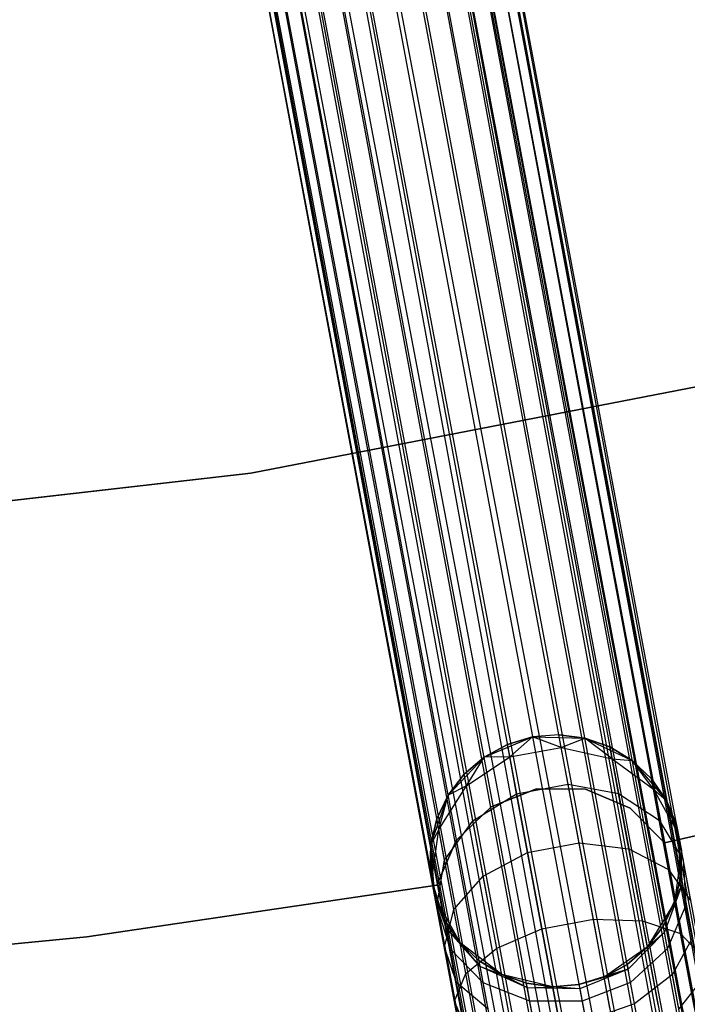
# Model space of a CAD drawing. Extents: x -189 to 189, y -189 to 189.
# Tile 350 of 591: x 6.88 to 12.18, y -60.55 to -52.74. Entities that reach past the tile are written whole.
import ezdxf

# ---------------------------------------------------------------- set-up
doc = ezdxf.new("R2010")
doc.units = 0
doc.header["$LTSCALE"] = 25.4
doc.layers.get('0').update_dxf_attribs({"linetype": 'CONTINUOUS'})

# ---------------------------------------------------------------- blocks, each defined once
blk = doc.blocks.new('CAMELEON-KENAI-C-12244_STL')
at = {"color": 0}
for p, q in [((8.8274, -42.3487, -9), (31.8405, -165.4578, -9)), ((8.8274, -42.3487, -9), (31.8405, -165.4578, -9)), ((31.924, -165.4422, -9.809), (8.8274, -42.3487, -10)), ((31.924, -165.4422, -9.809), (8.8274, -42.3487, -10)), ((31.8405, -165.4578, -9), (8.911, -42.3331, -9.191)), ((31.8405, -165.4578, -9), (8.911, -42.3331, -9.191)), ((31.9668, -165.4342, -9.3955), (8.911, -42.3331, -9.809)), ((31.9668, -165.4342, -9.3955), (8.911, -42.3331, -9.809)), ((31.924, -165.4422, -9.809), (8.911, -42.3331, -9.809)), ((31.924, -165.4422, -9.809), (8.911, -42.3331, -9.809)), ((31.9668, -165.4342, -9.3955), (8.9537, -42.3251, -9.3955)), ((31.9668, -165.4342, -9.3955), (8.9537, -42.3251, -9.6045)), ((31.8405, -165.4578, -9), (8.9537, -42.3251, -9.3955)), ((31.8405, -165.4578, -9), (8.9537, -42.3251, -9.3955)), ((31.9668, -165.4342, -9.3955), (8.9537, -42.3251, -9.3955)), ((31.9668, -165.4342, -9.3955), (8.9537, -42.3251, -9.6045)), ((8.3759, -42.4331, -8.5864), (31.1936, -165.5788, -8.5219)), ((8.3759, -42.4331, -8.5864), (31.1936, -165.5788, -8.5219)), ((31.389, -165.5422, -10.4135), (8.3759, -42.4331, -10.4135)), ((31.389, -165.5422, -10.4135), (8.3759, -42.4331, -10.4135)), ((8.5539, -42.3998, -8.691), (31.567, -165.509, -8.691)), ((8.5539, -42.3998, -8.691), (31.567, -165.509, -8.691)), ((8.5539, -42.3998, -8.691), (31.1936, -165.5788, -8.5219)), ((8.5539, -42.3998, -8.691), (31.1936, -165.5788, -8.5219)), ((31.7197, -165.4804, -10.1691), (8.5539, -42.3998, -10.309)), ((31.7197, -165.4804, -10.1691), (8.5539, -42.3998, -10.309)), ((31.389, -165.5422, -10.4135), (8.5539, -42.3998, -10.309)), ((31.389, -165.5422, -10.4135), (8.5539, -42.3998, -10.309)), ((8.7066, -42.3713, -8.8309), (31.8405, -165.4578, -9)), ((8.7066, -42.3713, -8.8309), (31.8405, -165.4578, -9)), ((8.7066, -42.3713, -8.8309), (31.567, -165.509, -8.691)), ((8.7066, -42.3713, -8.8309), (31.567, -165.509, -8.691)), ((31.924, -165.4422, -9.809), (8.7066, -42.3713, -10.1691)), ((31.924, -165.4422, -9.809), (8.7066, -42.3713, -10.1691)), ((31.7197, -165.4804, -10.1691), (8.7066, -42.3713, -10.1691)), ((31.7197, -165.4804, -10.1691), (8.7066, -42.3713, -10.1691)), ((7.9761, -42.5078, -8.5), (30.9892, -165.617, -8.5)), ((7.9761, -42.5078, -8.5), (30.9892, -165.617, -8.5)), ((7.9761, -42.5078, -10.5), (30.9892, -165.617, -10.5)), ((7.9761, -42.5078, -10.5), (30.9892, -165.617, -10.5)), ((7.9761, -42.5078, -10.5), (31.389, -165.5422, -10.4135)), ((7.9761, -42.5078, -10.5), (31.389, -165.5422, -10.4135)), ((31.1936, -165.5788, -8.5219), (8.1805, -42.4696, -8.5219)), ((31.1936, -165.5788, -8.5219), (8.1805, -42.4696, -8.5219)), ((8.1805, -42.4696, -10.4781), (31.389, -165.5422, -10.4135)), ((8.1805, -42.4696, -10.4781), (31.389, -165.5422, -10.4135)), ((30.5894, -165.6917, -10.4135), (7.5763, -42.5825, -10.4135)), ((7.5763, -42.5825, -10.4135), (30.9892, -165.617, -10.5)), ((30.5894, -165.6917, -10.4135), (7.5763, -42.5825, -10.4135)), ((7.5763, -42.5825, -8.5864), (30.4114, -165.725, -8.691)), ((7.5763, -42.5825, -8.5864), (30.4114, -165.725, -8.691)), ((7.5763, -42.5825, -10.4135), (30.9892, -165.617, -10.5)), ((7.7717, -42.546, -8.5219), (30.7848, -165.6552, -8.5219)), ((7.7717, -42.546, -8.5219), (30.7848, -165.6552, -8.5219)), ((7.7717, -42.546, -8.5219), (30.4114, -165.725, -8.691)), ((7.7717, -42.546, -8.5219), (30.4114, -165.725, -8.691)), ((7.7717, -42.546, -10.4781), (30.9892, -165.617, -10.5)), ((7.7717, -42.546, -10.4781), (30.9892, -165.617, -10.5)), ((30.2587, -165.7535, -10.1691), (7.1248, -42.6669, -10)), ((30.2587, -165.7535, -10.1691), (7.1248, -42.6669, -10)), ((30.1379, -165.7761, -9), (7.1248, -42.6669, -9)), ((30.1379, -165.7761, -9), (7.1248, -42.6669, -9)), ((30.5894, -165.6917, -10.4135), (7.2456, -42.6444, -10.1691)), ((30.5894, -165.6917, -10.4135), (7.2456, -42.6444, -10.1691)), ((30.2587, -165.7535, -10.1691), (7.2456, -42.6444, -10.1691)), ((30.2587, -165.7535, -10.1691), (7.2456, -42.6444, -10.1691)), ((7.2456, -42.6444, -8.8309), (30.1379, -165.7761, -9)), ((7.2456, -42.6444, -8.8309), (30.1379, -165.7761, -9)), ((30.5894, -165.6917, -10.4135), (7.3983, -42.6158, -10.309)), ((30.5894, -165.6917, -10.4135), (7.3983, -42.6158, -10.309)), ((30.4114, -165.725, -8.691), (7.3983, -42.6158, -8.691)), ((7.3983, -42.6158, -8.691), (30.1379, -165.7761, -9)), ((7.3983, -42.6158, -8.691), (30.1379, -165.7761, -9)), ((30.4114, -165.725, -8.691), (7.3983, -42.6158, -8.691)), ((30.0543, -165.7917, -9.809), (6.9985, -42.6906, -9.6045)), ((30.0543, -165.7917, -9.809), (6.9985, -42.6906, -9.3955)), ((30.0543, -165.7917, -9.809), (6.9985, -42.6906, -9.6045)), ((30.0543, -165.7917, -9.809), (6.9985, -42.6906, -9.3955)), ((30.0116, -165.7997, -9.3955), (6.9985, -42.6906, -9.3955)), ((30.0116, -165.7997, -9.3955), (6.9985, -42.6906, -9.3955)), ((30.2587, -165.7535, -10.1691), (7.0412, -42.6826, -9.809)), ((30.2587, -165.7535, -10.1691), (7.0412, -42.6826, -9.809)), ((30.0543, -165.7917, -9.809), (7.0412, -42.6826, -9.809)), ((30.0543, -165.7917, -9.809), (7.0412, -42.6826, -9.809)), ((30.0116, -165.7997, -9.3955), (7.0412, -42.6826, -9.191)), ((30.0116, -165.7997, -9.3955), (7.0412, -42.6826, -9.191)), ((30.1379, -165.7761, -9), (7.0412, -42.6826, -9.191)), ((30.1379, -165.7761, -9), (7.0412, -42.6826, -9.191)), ((8.7164, -56.3381, -167), (13.0031, -55.5068, -167)), ((13.0031, -55.5068, -165), (8.7164, -56.3381, -165)), ((13.0031, -55.5068, -165), (8.7164, -56.3381, -165)), ((8.7164, -56.3381, -167), (13.0031, -55.5068, -167)), ((4.3787, -56.8389, -167), (8.7164, -56.3381, -167)), ((8.7164, -56.3381, -165), (4.3787, -56.8389, -165)), ((8.7164, -56.3381, -165), (4.3787, -56.8389, -165)), ((4.3787, -56.8389, -167), (8.7164, -56.3381, -167)), ((8.7164, -56.3381, -165), (8.7164, -56.3381, -167)), ((8.7164, -56.3381, -165), (8.7164, -56.3381, -167)), ((10.5689, -58.5917, -167), (10.9528, -58.432, -167)), ((10.5689, -58.5917, -167), (10.9528, -58.432, -167)), ((10.9528, -58.432, -161.5), (10.7525, -58.4917, -161.5)), ((10.7525, -58.4917, -161.5), (10.9528, -58.432, -167)), ((10.9528, -58.432, -161.5), (10.7525, -58.4917, -161.5)), ((10.7525, -58.4917, -161.5), (10.9528, -58.432, -167)), ((10.7711, -58.5914, -160.7292), (10.9528, -58.432, -161.5)), ((10.7711, -58.5914, -160.7292), (10.9528, -58.432, -161.5)), ((11.1612, -58.4152, -161.5), (10.9528, -58.432, -161.5)), ((11.1612, -58.4152, -161.5), (10.9528, -58.432, -161.5)), ((11.1612, -58.4152, -161.5), (10.9528, -58.432, -167)), ((11.1612, -58.4152, -161.5), (10.9528, -58.432, -167)), ((10.9528, -58.432, -167), (11.3685, -58.4422, -167)), ((11.1799, -58.515, -160.7292), (10.9528, -58.432, -161.5)), ((11.1799, -58.515, -160.7292), (10.9528, -58.432, -161.5)), ((10.9528, -58.432, -161.5), (10.9528, -58.432, -167)), ((10.9528, -58.432, -161.5), (10.9528, -58.432, -167)), ((10.9528, -58.432, -167), (11.3685, -58.4422, -167)), ((11.1799, -58.515, -160.7292), (11.1612, -58.4152, -161.5)), ((11.1799, -58.515, -160.7292), (11.1612, -58.4152, -161.5)), ((11.3685, -58.4422, -161.5), (11.1612, -58.4152, -161.5)), ((11.1612, -58.4152, -161.5), (11.3685, -58.4422, -167)), ((11.1612, -58.4152, -161.5), (11.3685, -58.4422, -167)), ((11.3685, -58.4422, -161.5), (11.1612, -58.4152, -161.5)), ((11.1799, -58.515, -160.7292), (11.3685, -58.4422, -161.5)), ((11.1799, -58.515, -160.7292), (11.3685, -58.4422, -161.5)), ((11.3685, -58.4422, -167), (11.7441, -58.6207, -167)), ((11.5833, -58.6058, -160.773), (11.3685, -58.4422, -161.5)), ((11.5833, -58.6058, -160.773), (11.3685, -58.4422, -161.5)), ((11.5657, -58.5117, -161.5), (11.3685, -58.4422, -161.5)), ((11.3685, -58.4422, -167), (11.5657, -58.5117, -161.5)), ((11.3685, -58.4422, -167), (11.7441, -58.6207, -167)), ((11.3685, -58.4422, -161.5), (11.3685, -58.4422, -167)), ((11.3685, -58.4422, -161.5), (11.3685, -58.4422, -167)), ((11.5657, -58.5117, -161.5), (11.3685, -58.4422, -161.5)), ((11.3685, -58.4422, -167), (11.5657, -58.5117, -161.5)), ((10.7525, -58.4917, -161.5), (10.5689, -58.5917, -161.5)), ((10.5689, -58.5917, -167), (10.7525, -58.4917, -161.5)), ((10.7525, -58.4917, -161.5), (10.5689, -58.5917, -161.5)), ((10.5689, -58.5917, -167), (10.7525, -58.4917, -161.5)), ((10.7711, -58.5914, -160.7292), (10.7525, -58.4917, -161.5)), ((10.7711, -58.5914, -160.7292), (10.7525, -58.4917, -161.5)), ((10.7711, -58.5914, -160.7292), (11.1799, -58.515, -160.7292)), ((10.7711, -58.5914, -160.7292), (11.1799, -58.515, -160.7292)), ((11.1799, -58.515, -160.7292), (11.5833, -58.6058, -160.773)), ((11.2345, -58.8075, -160.0109), (11.1799, -58.515, -160.7292)), ((11.2345, -58.8075, -160.0109), (11.1799, -58.515, -160.7292)), ((11.1799, -58.515, -160.7292), (11.5833, -58.6058, -160.773)), ((11.5833, -58.6058, -160.773), (11.5657, -58.5117, -161.5)), ((11.5833, -58.6058, -160.773), (11.5657, -58.5117, -161.5)), ((11.7441, -58.6207, -161.5), (11.5657, -58.5117, -161.5)), ((11.5657, -58.5117, -161.5), (11.7441, -58.6207, -167)), ((11.5657, -58.5117, -161.5), (11.7441, -58.6207, -167)), ((11.7441, -58.6207, -161.5), (11.5657, -58.5117, -161.5)), ((10.2831, -58.8938, -167), (10.5689, -58.5917, -167)), ((10.2831, -58.8938, -167), (10.5689, -58.5917, -167)), ((10.5689, -58.5917, -161.5), (10.4102, -58.7277, -161.5)), ((10.4102, -58.7277, -161.5), (10.5689, -58.5917, -167)), ((10.4102, -58.7277, -161.5), (10.5689, -58.5917, -167)), ((10.5689, -58.5917, -161.5), (10.4102, -58.7277, -161.5)), ((10.4277, -58.8218, -160.773), (10.7711, -58.5914, -160.7292)), ((10.4277, -58.8218, -160.773), (10.7711, -58.5914, -160.7292)), ((10.4277, -58.8218, -160.773), (10.5689, -58.5917, -161.5)), ((10.4277, -58.8218, -160.773), (10.5689, -58.5917, -161.5)), ((10.7711, -58.5914, -160.7292), (10.5689, -58.5917, -161.5)), ((10.7711, -58.5914, -160.7292), (10.5689, -58.5917, -161.5)), ((10.5689, -58.5917, -161.5), (10.5689, -58.5917, -167)), ((10.5689, -58.5917, -161.5), (10.5689, -58.5917, -167)), ((10.8258, -58.8839, -160.0109), (10.7711, -58.5914, -160.7292)), ((10.8258, -58.8839, -160.0109), (10.7711, -58.5914, -160.7292)), ((11.5833, -58.6058, -160.773), (11.7441, -58.6207, -161.5)), ((11.5833, -58.6058, -160.773), (11.7441, -58.6207, -161.5)), ((11.5833, -58.6058, -160.773), (11.9116, -58.8481, -160.853)), ((11.6349, -58.8816, -160.0955), (11.5833, -58.6058, -160.773)), ((11.6349, -58.8816, -160.0955), (11.5833, -58.6058, -160.773)), ((11.5833, -58.6058, -160.773), (11.9116, -58.8481, -160.853)), ((11.7441, -58.6207, -167), (12.0147, -58.9364, -167)), ((11.9116, -58.8481, -160.853), (11.7441, -58.6207, -161.5)), ((11.9116, -58.8481, -160.853), (11.7441, -58.6207, -161.5)), ((11.896, -58.7643, -161.5), (11.7441, -58.6207, -161.5)), ((11.7441, -58.6207, -167), (11.896, -58.7643, -161.5)), ((11.7441, -58.6207, -167), (12.0147, -58.9364, -167)), ((11.7441, -58.6207, -161.5), (11.7441, -58.6207, -167)), ((11.7441, -58.6207, -161.5), (11.7441, -58.6207, -167)), ((11.896, -58.7643, -161.5), (11.7441, -58.6207, -161.5)), ((11.7441, -58.6207, -167), (11.896, -58.7643, -161.5)), ((14.7358, -58.6532, -165), (12.0004, -59.2727, -165)), ((12.0004, -59.2727, -167), (14.7358, -58.6532, -167)), ((12.0004, -59.2727, -167), (14.7358, -58.6532, -167)), ((14.7358, -58.6532, -165), (12.0004, -59.2727, -165)), ((10.4102, -58.7277, -161.5), (10.2831, -58.8938, -161.5)), ((10.2831, -58.8938, -167), (10.4102, -58.7277, -161.5)), ((10.4102, -58.7277, -161.5), (10.2831, -58.8938, -161.5)), ((10.2831, -58.8938, -167), (10.4102, -58.7277, -161.5)), ((10.4277, -58.8218, -160.773), (10.4102, -58.7277, -161.5)), ((10.4277, -58.8218, -160.773), (10.4102, -58.7277, -161.5)), ((11.9116, -58.8481, -160.853), (11.896, -58.7643, -161.5)), ((11.9116, -58.8481, -160.853), (11.896, -58.7643, -161.5)), ((12.0147, -58.9364, -161.5), (11.896, -58.7643, -161.5)), ((11.896, -58.7643, -161.5), (12.0147, -58.9364, -167)), ((11.896, -58.7643, -161.5), (12.0147, -58.9364, -167)), ((12.0147, -58.9364, -161.5), (11.896, -58.7643, -161.5)), ((10.2091, -59.1663, -160.853), (10.4277, -58.8218, -160.773)), ((10.2091, -59.1663, -160.853), (10.4277, -58.8218, -160.773)), ((10.4277, -58.8218, -160.773), (10.2831, -58.8938, -161.5)), ((10.4277, -58.8218, -160.773), (10.2831, -58.8938, -161.5)), ((10.4793, -59.0976, -160.0955), (10.4277, -58.8218, -160.773)), ((10.4793, -59.0976, -160.0955), (10.4277, -58.8218, -160.773)), ((10.9846, -58.8437, -165), (10.6252, -58.9868, -165)), ((10.6252, -58.9868, -167), (10.9846, -58.8437, -167)), ((10.6252, -58.9868, -167), (10.9846, -58.8437, -167)), ((10.9846, -58.8437, -165), (10.6252, -58.9868, -165)), ((10.8258, -58.8839, -160.0109), (11.2345, -58.8075, -160.0109)), ((10.8258, -58.8839, -160.0109), (11.2345, -58.8075, -160.0109)), ((11.3714, -58.8477, -165), (10.9846, -58.8437, -165)), ((10.9846, -58.8437, -165), (10.9846, -58.8437, -167)), ((10.9846, -58.8437, -167), (11.3714, -58.8477, -167)), ((10.9846, -58.8437, -165), (10.9846, -58.8437, -167)), ((10.9846, -58.8437, -167), (11.3714, -58.8477, -167)), ((11.3714, -58.8477, -165), (10.9846, -58.8437, -165)), ((11.2345, -58.8075, -160.0109), (11.6349, -58.8816, -160.0955)), ((11.3215, -59.2727, -159.3941), (11.2345, -58.8075, -160.0109)), ((11.3215, -59.2727, -159.3941), (11.2345, -58.8075, -160.0109)), ((11.2345, -58.8075, -160.0109), (11.6349, -58.8816, -160.0955)), ((11.7278, -58.9982, -165), (11.3714, -58.8477, -165)), ((11.3714, -58.8477, -165), (11.3714, -58.8477, -167)), ((11.3714, -58.8477, -167), (11.7278, -58.9982, -167)), ((11.3714, -58.8477, -165), (11.3714, -58.8477, -167)), ((11.3714, -58.8477, -167), (11.7278, -58.9982, -167)), ((11.7278, -58.9982, -165), (11.3714, -58.8477, -165)), ((11.9116, -58.8481, -160.853), (12.0147, -58.9364, -161.5)), ((11.9116, -58.8481, -160.853), (12.0147, -58.9364, -161.5)), ((11.9116, -58.8481, -160.853), (12.1081, -59.1999, -160.9553)), ((11.9575, -59.0936, -160.25), (11.9116, -58.8481, -160.853)), ((11.9575, -59.0936, -160.25), (11.9116, -58.8481, -160.853)), ((11.9116, -58.8481, -160.853), (12.1081, -59.1999, -160.9553)), ((10.1449, -59.2859, -167), (10.2831, -58.8938, -167)), ((10.1449, -59.2859, -167), (10.2831, -58.8938, -167)), ((10.2831, -58.8938, -161.5), (10.1934, -59.0826, -161.5)), ((10.1934, -59.0826, -161.5), (10.2831, -58.8938, -167)), ((10.1934, -59.0826, -161.5), (10.2831, -58.8938, -167)), ((10.2831, -58.8938, -161.5), (10.1934, -59.0826, -161.5)), ((10.2091, -59.1663, -160.853), (10.2831, -58.8938, -161.5)), ((10.2091, -59.1663, -160.853), (10.2831, -58.8938, -161.5)), ((10.2831, -58.8938, -161.5), (10.2831, -58.8938, -167)), ((10.2831, -58.8938, -161.5), (10.2831, -58.8938, -167)), ((10.4793, -59.0976, -160.0955), (10.8258, -58.8839, -160.0109)), ((10.4793, -59.0976, -160.0955), (10.8258, -58.8839, -160.0109)), ((10.9128, -59.3491, -159.3941), (10.8258, -58.8839, -160.0109)), ((10.9128, -59.3491, -159.3941), (10.8258, -58.8839, -160.0109)), ((11.6349, -58.8816, -160.0955), (11.9575, -59.0936, -160.25)), ((11.7169, -59.3204, -159.5137), (11.6349, -58.8816, -160.0955)), ((11.7169, -59.3204, -159.5137), (11.6349, -58.8816, -160.0955)), ((11.6349, -58.8816, -160.0955), (11.9575, -59.0936, -160.25)), ((10.6252, -58.9868, -165), (10.347, -59.2556, -165)), ((10.347, -59.2556, -167), (10.6252, -58.9868, -167)), ((10.347, -59.2556, -167), (10.6252, -58.9868, -167)), ((10.6252, -58.9868, -165), (10.347, -59.2556, -165)), ((10.6252, -58.9868, -165), (10.6252, -58.9868, -167)), ((10.6252, -58.9868, -165), (10.6252, -58.9868, -167)), ((12.0004, -59.2727, -165), (11.7278, -58.9982, -165)), ((11.7278, -58.9982, -165), (11.7278, -58.9982, -167)), ((11.7278, -58.9982, -167), (12.0004, -59.2727, -167)), ((11.7278, -58.9982, -165), (11.7278, -58.9982, -167)), ((11.7278, -58.9982, -167), (12.0004, -59.2727, -167)), ((12.0004, -59.2727, -165), (11.7278, -58.9982, -165)), ((12.0147, -58.9364, -167), (12.1334, -59.335, -167)), ((12.1081, -59.1999, -160.9553), (12.0147, -58.9364, -161.5)), ((12.1081, -59.1999, -160.9553), (12.0147, -58.9364, -161.5)), ((12.095, -59.1295, -161.5), (12.0147, -58.9364, -161.5)), ((12.0147, -58.9364, -167), (12.095, -59.1295, -161.5)), ((12.0147, -58.9364, -167), (12.1334, -59.335, -167)), ((12.0147, -58.9364, -161.5), (12.0147, -58.9364, -167)), ((12.0147, -58.9364, -161.5), (12.0147, -58.9364, -167)), ((12.095, -59.1295, -161.5), (12.0147, -58.9364, -161.5)), ((12.0147, -58.9364, -167), (12.095, -59.1295, -161.5)), ((10.1934, -59.0826, -161.5), (10.1449, -59.2859, -161.5)), ((10.1449, -59.2859, -167), (10.1934, -59.0826, -161.5)), ((10.1934, -59.0826, -161.5), (10.1449, -59.2859, -161.5)), ((10.1449, -59.2859, -167), (10.1934, -59.0826, -161.5)), ((10.2091, -59.1663, -160.853), (10.1934, -59.0826, -161.5)), ((10.2091, -59.1663, -160.853), (10.1934, -59.0826, -161.5)), ((10.255, -59.4118, -160.25), (10.4793, -59.0976, -160.0955)), ((10.255, -59.4118, -160.25), (10.4793, -59.0976, -160.0955)), ((10.5613, -59.5364, -159.5137), (10.4793, -59.0976, -160.0955)), ((10.5613, -59.5364, -159.5137), (10.4793, -59.0976, -160.0955)), ((11.9575, -59.0936, -160.25), (12.1468, -59.4066, -160.4477)), ((12.0305, -59.4841, -159.7322), (11.9575, -59.0936, -160.25)), ((12.0305, -59.4841, -159.7322), (11.9575, -59.0936, -160.25)), ((11.9575, -59.0936, -160.25), (12.1468, -59.4066, -160.4477)), ((12.1081, -59.1999, -160.9553), (12.095, -59.1295, -161.5)), ((12.095, -59.1295, -161.5), (12.1334, -59.335, -167)), ((12.1081, -59.1999, -160.9553), (12.095, -59.1295, -161.5)), ((12.095, -59.1295, -161.5), (12.1334, -59.335, -167)), ((10.2091, -59.1663, -160.853), (10.1449, -59.2859, -161.5)), ((10.2091, -59.1663, -160.853), (10.1449, -59.2859, -161.5)), ((10.153, -59.5654, -160.9553), (10.2091, -59.1663, -160.853)), ((10.153, -59.5654, -160.9553), (10.2091, -59.1663, -160.853)), ((10.255, -59.4118, -160.25), (10.2091, -59.1663, -160.853)), ((10.255, -59.4118, -160.25), (10.2091, -59.1663, -160.853)), ((12.1282, -59.5439, -161.5), (12.1081, -59.1999, -160.9553)), ((12.1081, -59.1999, -160.9553), (12.1388, -59.6006, -161.0623)), ((12.1282, -59.5439, -161.5), (12.1081, -59.1999, -160.9553)), ((12.1334, -59.335, -161.5), (12.1081, -59.1999, -160.9553)), ((12.1334, -59.335, -161.5), (12.1081, -59.1999, -160.9553)), ((12.1468, -59.4066, -160.4477), (12.1081, -59.1999, -160.9553)), ((12.1468, -59.4066, -160.4477), (12.1081, -59.1999, -160.9553)), ((12.1081, -59.1999, -160.9553), (12.1388, -59.6006, -161.0623)), ((10.1449, -59.2859, -161.5), (10.1398, -59.4949, -161.5)), ((10.1398, -59.4949, -161.5), (10.1449, -59.2859, -167)), ((10.1398, -59.4949, -161.5), (10.1449, -59.2859, -167)), ((10.1449, -59.2859, -161.5), (10.1398, -59.4949, -161.5)), ((10.1782, -59.7004, -167), (10.1449, -59.2859, -167)), ((10.153, -59.5654, -160.9553), (10.1449, -59.2859, -161.5)), ((10.153, -59.5654, -160.9553), (10.1449, -59.2859, -161.5)), ((10.1782, -59.7004, -167), (10.1449, -59.2859, -167)), ((10.1449, -59.2859, -161.5), (10.1449, -59.2859, -167)), ((10.1449, -59.2859, -161.5), (10.1449, -59.2859, -167)), ((10.347, -59.2556, -165), (10.1916, -59.6099, -165)), ((10.1916, -59.6099, -167), (10.347, -59.2556, -167)), ((10.1916, -59.6099, -167), (10.347, -59.2556, -167)), ((10.347, -59.2556, -165), (10.1916, -59.6099, -165)), ((10.347, -59.2556, -165), (10.347, -59.2556, -167)), ((10.347, -59.2556, -165), (10.347, -59.2556, -167)), ((10.9128, -59.3491, -159.3941), (11.3215, -59.2727, -159.3941)), ((10.9128, -59.3491, -159.3941), (11.3215, -59.2727, -159.3941)), ((11.3215, -59.2727, -159.3941), (11.7169, -59.3204, -159.5137)), ((11.4348, -59.879, -158.9209), (11.3215, -59.2727, -159.3941)), ((11.4348, -59.879, -158.9209), (11.3215, -59.2727, -159.3941)), ((11.3215, -59.2727, -159.3941), (11.7169, -59.3204, -159.5137)), ((12.0004, -59.2727, -165), (12.0004, -59.2727, -167)), ((12.0004, -59.2727, -165), (12.0004, -59.2727, -167)), ((10.5613, -59.5364, -159.5137), (10.9128, -59.3491, -159.3941)), ((10.5613, -59.5364, -159.5137), (10.9128, -59.3491, -159.3941)), ((11.0261, -59.9554, -158.9209), (10.9128, -59.3491, -159.3941)), ((11.0261, -59.9554, -158.9209), (10.9128, -59.3491, -159.3941)), ((11.7169, -59.3204, -159.5137), (12.0305, -59.4841, -159.7322)), ((11.8238, -59.8923, -159.0673), (11.7169, -59.3204, -159.5137)), ((11.8238, -59.8923, -159.0673), (11.7169, -59.3204, -159.5137)), ((11.7169, -59.3204, -159.5137), (12.0305, -59.4841, -159.7322)), ((12.1334, -59.335, -167), (12.0797, -59.7473, -167)), ((12.1334, -59.335, -167), (12.0797, -59.7473, -167)), ((12.1282, -59.5439, -161.5), (12.1334, -59.335, -161.5)), ((12.1334, -59.335, -167), (12.1282, -59.5439, -161.5)), ((12.1282, -59.5439, -161.5), (12.1334, -59.335, -161.5)), ((12.1334, -59.335, -167), (12.1282, -59.5439, -161.5)), ((12.1334, -59.335, -161.5), (12.1334, -59.335, -167)), ((12.1334, -59.335, -161.5), (12.1334, -59.335, -167)), ((10.1916, -59.7721, -160.4477), (10.255, -59.4118, -160.25)), ((10.1916, -59.7721, -160.4477), (10.255, -59.4118, -160.25)), ((10.328, -59.8024, -159.7322), (10.255, -59.4118, -160.25)), ((10.328, -59.8024, -159.7322), (10.255, -59.4118, -160.25)), ((12.1468, -59.4066, -160.4477), (12.1699, -59.7666, -160.6545)), ((12.2082, -59.7354, -160.0119), (12.1468, -59.4066, -160.4477)), ((12.2082, -59.7354, -160.0119), (12.1468, -59.4066, -160.4477)), ((12.1468, -59.4066, -160.4477), (12.1699, -59.7666, -160.6545)), ((10.153, -59.5654, -160.9553), (10.1398, -59.4949, -161.5)), ((10.1782, -59.7004, -167), (10.1398, -59.4949, -161.5)), ((10.153, -59.5654, -160.9553), (10.1398, -59.4949, -161.5)), ((10.1782, -59.7004, -167), (10.1398, -59.4949, -161.5)), ((10.328, -59.8024, -159.7322), (10.5613, -59.5364, -159.5137)), ((10.328, -59.8024, -159.7322), (10.5613, -59.5364, -159.5137)), ((10.6682, -60.1083, -159.0673), (10.5613, -59.5364, -159.5137)), ((10.6682, -60.1083, -159.0673), (10.5613, -59.5364, -159.5137)), ((12.0305, -59.4841, -159.7322), (12.2082, -59.7354, -160.0119)), ((12.1257, -59.993, -159.3349), (12.0305, -59.4841, -159.7322)), ((12.1257, -59.993, -159.3349), (12.0305, -59.4841, -159.7322)), ((12.0305, -59.4841, -159.7322), (12.2082, -59.7354, -160.0119)), ((12.0797, -59.7473, -161.5), (12.1282, -59.5439, -161.5)), ((12.1282, -59.5439, -161.5), (12.0797, -59.7473, -167)), ((12.1282, -59.5439, -161.5), (12.0797, -59.7473, -167)), ((12.0797, -59.7473, -161.5), (12.1282, -59.5439, -161.5)), ((12.1282, -59.5439, -161.5), (12.1388, -59.6006, -161.0623)), ((12.1282, -59.5439, -161.5), (12.1388, -59.6006, -161.0623)), ((10.1916, -59.6099, -165), (7.4161, -60.0178, -165)), ((7.4161, -60.0178, -167), (10.1916, -59.6099, -167)), ((7.4161, -60.0178, -167), (10.1916, -59.6099, -167)), ((10.1916, -59.6099, -165), (7.4161, -60.0178, -165)), ((10.2691, -59.9501, -161.0623), (10.153, -59.5654, -160.9553)), ((10.153, -59.5654, -160.9553), (10.1782, -59.7004, -161.5)), ((10.153, -59.5654, -160.9553), (10.1782, -59.7004, -161.5)), ((10.1916, -59.7721, -160.4477), (10.153, -59.5654, -160.9553)), ((10.2691, -59.9501, -161.0623), (10.153, -59.5654, -160.9553)), ((10.1916, -59.7721, -160.4477), (10.153, -59.5654, -160.9553)), ((10.1916, -59.6099, -165), (10.1916, -59.6099, -167)), ((10.1916, -59.6099, -165), (10.1916, -59.6099, -167)), ((11.99, -59.9361, -161.5), (12.1388, -59.6006, -161.0623)), ((11.99, -59.9361, -161.5), (12.1388, -59.6006, -161.0623)), ((12.1388, -59.6006, -161.0623), (11.9984, -59.9807, -161.1555)), ((12.1388, -59.6006, -161.0623), (11.9984, -59.9807, -161.1555)), ((12.0797, -59.7473, -161.5), (12.1388, -59.6006, -161.0623)), ((12.0797, -59.7473, -161.5), (12.1388, -59.6006, -161.0623)), ((12.1699, -59.7666, -160.6545), (12.1388, -59.6006, -161.0623)), ((12.1699, -59.7666, -160.6545), (12.1388, -59.6006, -161.0623)), ((10.3772, -60.0656, -167), (10.1782, -59.7004, -167)), ((10.2691, -59.9501, -161.0623), (10.1782, -59.7004, -161.5)), ((10.1782, -59.7004, -161.5), (10.2585, -59.8935, -161.5)), ((10.2691, -59.9501, -161.0623), (10.1782, -59.7004, -161.5)), ((10.1782, -59.7004, -161.5), (10.1782, -59.7004, -167)), ((10.2585, -59.8935, -161.5), (10.1782, -59.7004, -167)), ((10.3772, -60.0656, -167), (10.1782, -59.7004, -167)), ((10.2585, -59.8935, -161.5), (10.1782, -59.7004, -167)), ((10.1782, -59.7004, -161.5), (10.2585, -59.8935, -161.5)), ((10.1782, -59.7004, -161.5), (10.1782, -59.7004, -167)), ((10.3001, -60.1161, -160.6545), (10.1916, -59.7721, -160.4477)), ((10.2531, -60.1008, -160.0119), (10.1916, -59.7721, -160.4477)), ((10.3001, -60.1161, -160.6545), (10.1916, -59.7721, -160.4477)), ((10.2531, -60.1008, -160.0119), (10.1916, -59.7721, -160.4477)), ((12.0797, -59.7473, -167), (11.863, -60.1022, -167)), ((12.0797, -59.7473, -167), (11.863, -60.1022, -167)), ((11.99, -59.9361, -161.5), (12.0797, -59.7473, -161.5)), ((12.0797, -59.7473, -167), (11.99, -59.9361, -161.5)), ((11.99, -59.9361, -161.5), (12.0797, -59.7473, -161.5)), ((12.0797, -59.7473, -167), (11.99, -59.9361, -161.5)), ((12.1699, -59.7666, -160.6545), (12.0228, -60.1114, -160.8346)), ((12.1699, -59.7666, -160.6545), (12.0228, -60.1114, -160.8346)), ((12.0797, -59.7473, -161.5), (12.0797, -59.7473, -167)), ((12.0797, -59.7473, -161.5), (12.0797, -59.7473, -167)), ((12.2192, -60.0308, -160.3043), (12.1699, -59.7666, -160.6545)), ((12.2192, -60.0308, -160.3043), (12.1699, -59.7666, -160.6545)), ((10.2531, -60.1008, -160.0119), (10.328, -59.8024, -159.7322)), ((10.2531, -60.1008, -160.0119), (10.328, -59.8024, -159.7322)), ((10.4231, -60.3113, -159.3349), (10.328, -59.8024, -159.7322)), ((10.4231, -60.3113, -159.3349), (10.328, -59.8024, -159.7322)), ((10.2691, -59.9501, -161.0623), (10.2585, -59.8935, -161.5)), ((10.2585, -59.8935, -161.5), (10.3772, -60.0656, -161.5)), ((10.2691, -59.9501, -161.0623), (10.2585, -59.8935, -161.5)), ((10.3772, -60.0656, -167), (10.2585, -59.8935, -161.5)), ((10.2585, -59.8935, -161.5), (10.3772, -60.0656, -161.5)), ((10.3772, -60.0656, -167), (10.2585, -59.8935, -161.5)), ((11.0261, -59.9554, -158.9209), (11.4348, -59.879, -158.9209)), ((11.0261, -59.9554, -158.9209), (11.4348, -59.879, -158.9209)), ((11.4348, -59.879, -158.9209), (11.8238, -59.8923, -159.0673)), ((11.5668, -60.585, -158.6233), (11.4348, -59.879, -158.9209)), ((11.5668, -60.585, -158.6233), (11.4348, -59.879, -158.9209)), ((11.4348, -59.879, -158.9209), (11.8238, -59.8923, -159.0673)), ((11.8238, -59.8923, -159.0673), (12.1257, -59.993, -159.3349)), ((11.9483, -60.5582, -158.7867), (11.8238, -59.8923, -159.0673)), ((11.9483, -60.5582, -158.7867), (11.8238, -59.8923, -159.0673)), ((11.8238, -59.8923, -159.0673), (12.1257, -59.993, -159.3349)), ((11.863, -60.1022, -161.5), (11.99, -59.9361, -161.5)), ((11.99, -59.9361, -161.5), (11.863, -60.1022, -167)), ((11.99, -59.9361, -161.5), (11.863, -60.1022, -167)), ((11.863, -60.1022, -161.5), (11.99, -59.9361, -161.5)), ((11.9984, -59.9807, -161.1555), (11.99, -59.9361, -161.5)), ((11.9984, -59.9807, -161.1555), (11.99, -59.9361, -161.5)), ((7.4161, -60.0178, -165), (4.6246, -60.2965, -165)), ((4.6246, -60.2965, -167), (7.4161, -60.0178, -167)), ((4.6246, -60.2965, -167), (7.4161, -60.0178, -167)), ((7.4161, -60.0178, -165), (4.6246, -60.2965, -165)), ((7.4161, -60.0178, -165), (7.4161, -60.0178, -167)), ((7.4161, -60.0178, -165), (7.4161, -60.0178, -167)), ((10.5374, -60.2538, -161.1555), (10.2691, -59.9501, -161.0623)), ((10.2691, -59.9501, -161.0623), (10.3772, -60.0656, -161.5)), ((10.2691, -59.9501, -161.0623), (10.3772, -60.0656, -161.5)), ((10.3001, -60.1161, -160.6545), (10.2691, -59.9501, -161.0623)), ((10.5374, -60.2538, -161.1555), (10.2691, -59.9501, -161.0623)), ((10.3001, -60.1161, -160.6545), (10.2691, -59.9501, -161.0623)), ((10.6682, -60.1083, -159.0673), (11.0261, -59.9554, -158.9209)), ((10.6682, -60.1083, -159.0673), (11.0261, -59.9554, -158.9209)), ((11.1581, -60.6614, -158.6233), (11.0261, -59.9554, -158.9209)), ((11.1581, -60.6614, -158.6233), (11.0261, -59.9554, -158.9209)), ((11.7043, -60.2382, -161.5), (11.9984, -59.9807, -161.1555)), ((11.7043, -60.2382, -161.5), (11.9984, -59.9807, -161.1555)), ((11.7111, -60.2746, -161.2188), (11.9984, -59.9807, -161.1555)), ((11.7111, -60.2746, -161.2188), (11.9984, -59.9807, -161.1555)), ((11.863, -60.1022, -161.5), (11.9984, -59.9807, -161.1555)), ((11.863, -60.1022, -161.5), (11.9984, -59.9807, -161.1555)), ((12.0228, -60.1114, -160.8346), (11.9984, -59.9807, -161.1555)), ((12.0228, -60.1114, -160.8346), (11.9984, -59.9807, -161.1555)), ((12.1257, -59.993, -159.3349), (12.2883, -60.1638, -159.6774)), ((12.2365, -60.5857, -159.0852), (12.1257, -59.993, -159.3349)), ((12.2365, -60.5857, -159.0852), (12.1257, -59.993, -159.3349)), ((12.1257, -59.993, -159.3349), (12.2883, -60.1638, -159.6774)), ((10.7075, -60.3182, -167), (10.3772, -60.0656, -167)), ((10.5374, -60.2538, -161.1555), (10.3772, -60.0656, -161.5)), ((10.3772, -60.0656, -161.5), (10.529, -60.2092, -161.5)), ((10.5374, -60.2538, -161.1555), (10.3772, -60.0656, -161.5)), ((10.529, -60.2092, -161.5), (10.3772, -60.0656, -167)), ((10.7075, -60.3182, -167), (10.3772, -60.0656, -167)), ((10.529, -60.2092, -161.5), (10.3772, -60.0656, -167)), ((10.3772, -60.0656, -161.5), (10.529, -60.2092, -161.5)), ((10.3772, -60.0656, -161.5), (10.3772, -60.0656, -167)), ((10.3772, -60.0656, -161.5), (10.3772, -60.0656, -167)), ((12.2192, -60.0308, -160.3043), (12.0617, -60.3193, -160.5589)), ((12.2192, -60.0308, -160.3043), (12.0617, -60.3193, -160.5589)), ((10.3495, -60.3803, -160.3043), (10.2531, -60.1008, -160.0119)), ((10.3331, -60.5293, -159.6774), (10.2531, -60.1008, -160.0119)), ((10.3495, -60.3803, -160.3043), (10.2531, -60.1008, -160.0119)), ((10.3331, -60.5293, -159.6774), (10.2531, -60.1008, -160.0119)), ((10.5618, -60.3845, -160.8346), (10.3001, -60.1161, -160.6545)), ((10.3495, -60.3803, -160.3043), (10.3001, -60.1161, -160.6545)), ((10.5618, -60.3845, -160.8346), (10.3001, -60.1161, -160.6545)), ((10.3495, -60.3803, -160.3043), (10.3001, -60.1161, -160.6545)), ((10.4231, -60.3113, -159.3349), (10.6682, -60.1083, -159.0673)), ((10.4231, -60.3113, -159.3349), (10.6682, -60.1083, -159.0673)), ((10.7927, -60.7743, -158.7867), (10.6682, -60.1083, -159.0673)), ((10.7927, -60.7743, -158.7867), (10.6682, -60.1083, -159.0673)), ((11.863, -60.1022, -167), (11.5207, -60.3382, -167)), ((11.863, -60.1022, -167), (11.5207, -60.3382, -167)), ((11.7043, -60.2382, -161.5), (11.863, -60.1022, -161.5)), ((11.863, -60.1022, -167), (11.7043, -60.2382, -161.5)), ((11.7043, -60.2382, -161.5), (11.863, -60.1022, -161.5)), ((11.863, -60.1022, -167), (11.7043, -60.2382, -161.5)), ((12.0228, -60.1114, -160.8346), (11.731, -60.3813, -160.9568)), ((12.0228, -60.1114, -160.8346), (11.731, -60.3813, -160.9568)), ((11.863, -60.1022, -161.5), (11.863, -60.1022, -167)), ((11.863, -60.1022, -161.5), (11.863, -60.1022, -167)), ((12.0617, -60.3193, -160.5589), (12.0228, -60.1114, -160.8346)), ((12.0617, -60.3193, -160.5589), (12.0228, -60.1114, -160.8346)), ((10.5374, -60.2538, -161.1555), (10.529, -60.2092, -161.5)), ((10.529, -60.2092, -161.5), (10.7075, -60.3182, -161.5)), ((10.5374, -60.2538, -161.1555), (10.529, -60.2092, -161.5)), ((10.7075, -60.3182, -167), (10.529, -60.2092, -161.5)), ((10.529, -60.2092, -161.5), (10.7075, -60.3182, -161.5)), ((10.7075, -60.3182, -167), (10.529, -60.2092, -161.5)), ((10.9114, -60.4241, -161.2188), (10.5374, -60.2538, -161.1555)), ((10.5374, -60.2538, -161.1555), (10.7075, -60.3182, -161.5)), ((10.5374, -60.2538, -161.1555), (10.7075, -60.3182, -161.5)), ((10.5618, -60.3845, -160.8346), (10.5374, -60.2538, -161.1555)), ((10.9114, -60.4241, -161.2188), (10.5374, -60.2538, -161.1555)), ((10.5618, -60.3845, -160.8346), (10.5374, -60.2538, -161.1555)), ((11.5207, -60.3382, -161.5), (11.7043, -60.2382, -161.5)), ((11.7043, -60.2382, -161.5), (11.5207, -60.3382, -167)), ((11.7043, -60.2382, -161.5), (11.5207, -60.3382, -167)), ((11.5207, -60.3382, -161.5), (11.7043, -60.2382, -161.5)), ((11.7043, -60.2382, -161.5), (11.7111, -60.2746, -161.2188)), ((11.7043, -60.2382, -161.5), (11.7111, -60.2746, -161.2188)), ((10.3331, -60.5293, -159.6774), (10.4231, -60.3113, -159.3349)), ((10.3331, -60.5293, -159.6774), (10.4231, -60.3113, -159.3349)), ((10.5339, -60.904, -159.0852), (10.4231, -60.3113, -159.3349)), ((10.5339, -60.904, -159.0852), (10.4231, -60.3113, -159.3349)), ((11.1119, -60.4146, -167), (10.7075, -60.3182, -167)), ((10.9114, -60.4241, -161.2188), (10.7075, -60.3182, -161.5)), ((10.7075, -60.3182, -161.5), (10.9046, -60.3877, -161.5)), ((10.9114, -60.4241, -161.2188), (10.7075, -60.3182, -161.5)), ((10.9046, -60.3877, -161.5), (10.7075, -60.3182, -167)), ((11.1119, -60.4146, -167), (10.7075, -60.3182, -167)), ((10.9046, -60.3877, -161.5), (10.7075, -60.3182, -167)), ((10.7075, -60.3182, -161.5), (10.9046, -60.3877, -161.5)), ((10.7075, -60.3182, -161.5), (10.7075, -60.3182, -167)), ((10.7075, -60.3182, -161.5), (10.7075, -60.3182, -167)), ((11.7111, -60.2746, -161.2188), (11.3203, -60.3979, -161.5)), ((11.7111, -60.2746, -161.2188), (11.3203, -60.3979, -161.5)), ((11.7111, -60.2746, -161.2188), (11.3266, -60.4314, -161.2412)), ((11.7111, -60.2746, -161.2188), (11.3266, -60.4314, -161.2412)), ((11.5207, -60.3382, -161.5), (11.7111, -60.2746, -161.2188)), ((11.5207, -60.3382, -161.5), (11.7111, -60.2746, -161.2188)), ((11.731, -60.3813, -160.9568), (11.7111, -60.2746, -161.2188)), ((11.731, -60.3813, -160.9568), (11.7111, -60.2746, -161.2188)), ((12.0617, -60.3193, -160.5589), (11.7627, -60.551, -160.7318)), ((12.0617, -60.3193, -160.5589), (11.7627, -60.551, -160.7318)), ((12.1123, -60.5902, -160.3474), (12.0617, -60.3193, -160.5589)), ((12.1123, -60.5902, -160.3474), (12.0617, -60.3193, -160.5589)), ((10.6007, -60.5924, -160.5589), (10.3495, -60.3803, -160.3043)), ((10.4139, -60.7246, -160.0356), (10.3495, -60.3803, -160.3043)), ((10.6007, -60.5924, -160.5589), (10.3495, -60.3803, -160.3043)), ((10.4139, -60.7246, -160.0356), (10.3495, -60.3803, -160.3043)), ((10.9314, -60.5308, -160.9568), (10.5618, -60.3845, -160.8346)), ((10.6007, -60.5924, -160.5589), (10.5618, -60.3845, -160.8346)), ((10.9314, -60.5308, -160.9568), (10.5618, -60.3845, -160.8346)), ((10.6007, -60.5924, -160.5589), (10.5618, -60.3845, -160.8346)), ((10.9114, -60.4241, -161.2188), (10.9046, -60.3877, -161.5)), ((10.9046, -60.3877, -161.5), (11.1119, -60.4146, -161.5)), ((10.9114, -60.4241, -161.2188), (10.9046, -60.3877, -161.5)), ((11.1119, -60.4146, -167), (10.9046, -60.3877, -161.5)), ((10.9046, -60.3877, -161.5), (11.1119, -60.4146, -161.5)), ((11.1119, -60.4146, -167), (10.9046, -60.3877, -161.5)), ((11.3203, -60.3979, -167), (11.1119, -60.4146, -167)), ((11.1119, -60.4146, -161.5), (11.3203, -60.3979, -161.5)), ((11.1119, -60.4146, -161.5), (11.3203, -60.3979, -161.5)), ((11.3203, -60.3979, -167), (11.1119, -60.4146, -167)), ((11.5207, -60.3382, -167), (11.3203, -60.3979, -167)), ((11.3203, -60.3979, -161.5), (11.5207, -60.3382, -161.5)), ((11.3203, -60.3979, -161.5), (11.5207, -60.3382, -161.5)), ((11.5207, -60.3382, -167), (11.3203, -60.3979, -167)), ((11.3203, -60.3979, -161.5), (11.3266, -60.4314, -161.2412)), ((11.3203, -60.3979, -161.5), (11.3266, -60.4314, -161.2412)), ((11.3203, -60.3979, -161.5), (11.3203, -60.3979, -167)), ((11.3203, -60.3979, -161.5), (11.3203, -60.3979, -167)), ((11.731, -60.3813, -160.9568), (11.345, -60.5296, -161)), ((11.731, -60.3813, -160.9568), (11.345, -60.5296, -161)), ((11.5207, -60.3382, -161.5), (11.5207, -60.3382, -167)), ((11.5207, -60.3382, -161.5), (11.5207, -60.3382, -167)), ((11.7627, -60.551, -160.7318), (11.731, -60.3813, -160.9568)), ((11.7627, -60.551, -160.7318), (11.731, -60.3813, -160.9568)), ((12.2836, -60.375, -160.0356), (12.1123, -60.5902, -160.3474)), ((12.2836, -60.375, -160.0356), (12.1123, -60.5902, -160.3474)), ((10.9114, -60.4241, -161.2188), (11.1119, -60.4146, -161.5)), ((10.9114, -60.4241, -161.2188), (11.1119, -60.4146, -161.5)), ((11.3266, -60.4314, -161.2412), (10.9114, -60.4241, -161.2188)), ((10.9314, -60.5308, -160.9568), (10.9114, -60.4241, -161.2188)), ((11.3266, -60.4314, -161.2412), (10.9114, -60.4241, -161.2188)), ((10.9314, -60.5308, -160.9568), (10.9114, -60.4241, -161.2188)), ((11.3266, -60.4314, -161.2412), (11.1119, -60.4146, -161.5)), ((11.3266, -60.4314, -161.2412), (11.1119, -60.4146, -161.5)), ((11.1119, -60.4146, -161.5), (11.1119, -60.4146, -167)), ((11.1119, -60.4146, -161.5), (11.1119, -60.4146, -167)), ((11.3266, -60.4314, -161.2412), (11.345, -60.5296, -161)), ((11.3266, -60.4314, -161.2412), (11.345, -60.5296, -161)), ((10.4139, -60.7246, -160.0356), (10.3331, -60.5293, -159.6774)), ((10.4264, -61.0282, -159.4672), (10.3331, -60.5293, -159.6774)), ((10.4139, -60.7246, -160.0356), (10.3331, -60.5293, -159.6774)), ((10.4264, -61.0282, -159.4672), (10.3331, -60.5293, -159.6774)), ((11.345, -60.5296, -161), (10.9314, -60.5308, -160.9568)), ((11.345, -60.5296, -161), (10.9314, -60.5308, -160.9568)), ((10.9631, -60.7005, -160.7318), (10.9314, -60.5308, -160.9568)), ((10.9631, -60.7005, -160.7318), (10.9314, -60.5308, -160.9568)), ((11.345, -60.5296, -161), (11.3742, -60.6858, -160.7929)), ((11.345, -60.5296, -161), (11.3742, -60.6858, -160.7929)), ((11.7627, -60.551, -160.7318), (11.3742, -60.6858, -160.7929)), ((11.7627, -60.551, -160.7318), (11.3742, -60.6858, -160.7929)), ((11.8041, -60.7722, -160.5591), (11.7627, -60.551, -160.7318)), ((11.8041, -60.7722, -160.5591), (11.7627, -60.551, -160.7318))]:
    blk.add_line(p, q, dxfattribs=at)

msp = doc.modelspace()

# ---------------------------------------------------------------- block references
at = {"color": 0}
msp.add_blockref('CAMELEON-KENAI-C-12244_STL', (0, 0), dxfattribs=at)

doc.saveas('drawing.dxf')
